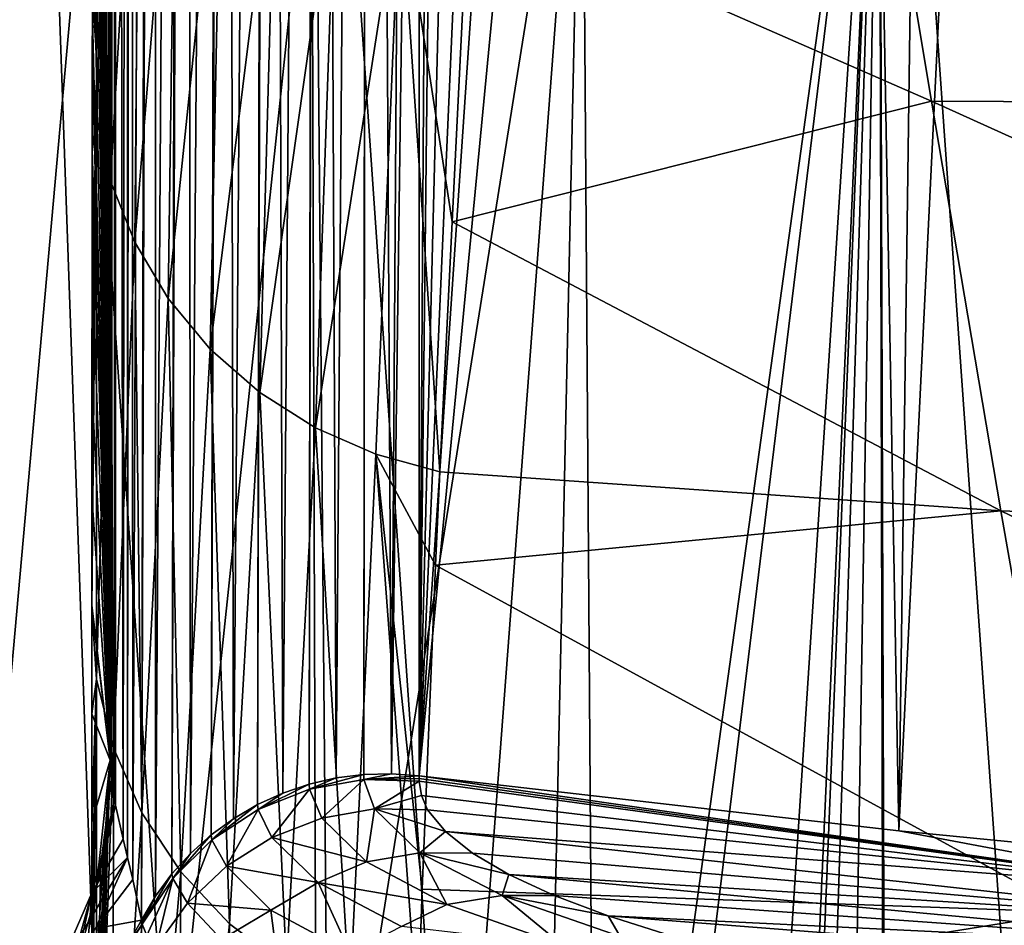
# Model space of a CAD drawing. Header units: millimetres. Extents: x -24 to 24, y 0 to 188.
# Tile 407 of 460: x -11.85 to -8.3, y 171.96 to 175.22. Entities that reach past the tile are written whole.
import ezdxf

# ---------------------------------------------------------------- set-up
doc = ezdxf.new("R2010")
doc.units = ezdxf.units.MM
doc.header["$LTSCALE"] = 58.620611
for name, color, linetype in [('100', 7, 'CONTINUOUS'), ('101', 7, 'CONTINUOUS'), ('103', 7, 'CONTINUOUS'), ('105', 7, 'CONTINUOUS'), ('112', 7, 'CONTINUOUS'), ('113', 7, 'CONTINUOUS'), ('114', 7, 'CONTINUOUS'), ('115', 7, 'CONTINUOUS'), ('117', 7, 'CONTINUOUS'), ('173', 7, 'CONTINUOUS'), ('402', 7, 'CONTINUOUS'), ('78', 7, 'CONTINUOUS'), ('81', 7, 'CONTINUOUS'), ('83', 7, 'CONTINUOUS'), ('89', 7, 'CONTINUOUS')]:
    doc.layers.add(name, color=color, linetype=linetype)

msp = doc.modelspace()

# ---------------------------------------------------------------- linework, layer by layer
at = {"layer": '100', "color": 7, "linetype": 'CONTINUOUS'}
for points in [[(-10.7721, 187.3186, 111.74), (-10.5934, 187.3465, 111.7363), (-10.7052, 172.4917, -0.9939), (-10.7721, 187.3186, 111.74)], [(-10.7052, 172.4917, -0.9939), (-10.5934, 187.3465, 111.7363), (-10.6058, 172.5044, -0.9956), (-10.7052, 172.4917, -0.9939)], [(-10.5934, 187.3465, 111.7363), (-10.5899, 187.3467, 111.7363), (-10.6058, 172.5044, -0.9956), (-10.5934, 187.3465, 111.7363)], [(-10.6058, 172.5044, -0.9956), (-10.5899, 187.3467, 111.7363), (-10.5056, 172.507, -0.9959), (-10.6058, 172.5044, -0.9956)], [(-10.5899, 187.3467, 111.7363), (-10.4056, 187.3407, 111.7371), (-10.5056, 172.507, -0.9959), (-10.5899, 187.3467, 111.7363)], [(-10.9459, 187.2575, 111.748), (-10.7804, 187.3165, 111.7403), (-10.8977, 172.437, -0.9867), (-10.9459, 187.2575, 111.748)], [(-10.8977, 172.437, -0.9867), (-10.7804, 187.3165, 111.7403), (-10.8028, 172.4692, -0.991), (-10.8977, 172.437, -0.9867)], [(-10.7804, 187.3165, 111.7403), (-10.7721, 187.3186, 111.74), (-10.8028, 172.4692, -0.991), (-10.7804, 187.3165, 111.7403)], [(-10.8028, 172.4692, -0.991), (-10.7721, 187.3186, 111.74), (-10.7052, 172.4917, -0.9939), (-10.8028, 172.4692, -0.991)], [(-10.4056, 187.3407, 111.7371), (-10.4056, 179.9201, 55.3714), (-10.5056, 172.507, -0.9959), (-10.4056, 187.3407, 111.7371)], [(-11.1053, 187.1655, 111.7601), (-10.9583, 187.2518, 111.7488), (-11.0751, 172.3449, -0.9745), (-11.1053, 187.1655, 111.7601)], [(-11.0751, 172.3449, -0.9745), (-10.9583, 187.2518, 111.7488), (-10.9887, 172.3954, -0.9812), (-11.0751, 172.3449, -0.9745)], [(-10.9583, 187.2518, 111.7488), (-10.9459, 187.2575, 111.748), (-10.9887, 172.3954, -0.9812), (-10.9583, 187.2518, 111.7488)], [(-10.9887, 172.3954, -0.9812), (-10.9459, 187.2575, 111.748), (-10.8977, 172.437, -0.9867), (-10.9887, 172.3954, -0.9812)], [(-11.2447, 187.0458, 111.7759), (-11.1204, 187.1546, 111.7616), (-11.2302, 172.2194, -0.9579), (-11.2447, 187.0458, 111.7759)], [(-11.2302, 172.2194, -0.9579), (-11.1204, 187.1546, 111.7616), (-11.1558, 172.2861, -0.9667), (-11.2302, 172.2194, -0.9579)], [(-11.1204, 187.1546, 111.7616), (-11.1053, 187.1655, 111.7601), (-11.1558, 172.2861, -0.9667), (-11.1204, 187.1546, 111.7616)], [(-11.1558, 172.2861, -0.9667), (-11.1053, 187.1655, 111.7601), (-11.0751, 172.3449, -0.9745), (-11.1558, 172.2861, -0.9667)], [(-11.3593, 186.9026, 111.7947), (-11.2609, 187.0287, 111.7781), (-11.3566, 172.0655, -0.9375), (-11.3593, 186.9026, 111.7947)], [(-11.3566, 172.0655, -0.9375), (-11.2609, 187.0287, 111.7781), (-11.2974, 172.1456, -0.9481), (-11.3566, 172.0655, -0.9375)], [(-11.2609, 187.0287, 111.7781), (-11.2447, 187.0458, 111.7759), (-11.2974, 172.1456, -0.9481), (-11.2609, 187.0287, 111.7781)], [(-11.2974, 172.1456, -0.9481), (-11.2447, 187.0458, 111.7759), (-11.2302, 172.2194, -0.9579), (-11.2974, 172.1456, -0.9481)], [(-11.3746, 186.8785, 111.7979), (-11.3593, 186.9026, 111.7947), (-11.4073, 171.9797, -0.9262), (-11.3746, 186.8785, 111.7979)], [(-11.4073, 171.9797, -0.9262), (-11.3593, 186.9026, 111.7947), (-11.3566, 172.0655, -0.9375), (-11.4073, 171.9797, -0.9262)], [(-11.4451, 186.7407, 111.8161), (-11.3746, 186.8785, 111.7979), (-11.4378, 172.1262, 0.6761), (-11.4451, 186.7407, 111.8161)], [(-11.4378, 172.1262, 0.6761), (-11.3746, 186.8785, 111.7979), (-11.4073, 171.9797, -0.9262), (-11.4378, 172.1262, 0.6761)], [(-11.4991, 186.5659, 111.8391), (-11.4574, 186.7096, 111.8202), (-11.4731, 172.2707, 2.4938), (-11.4991, 186.5659, 111.8391)], [(-11.4731, 172.2707, 2.4938), (-11.4574, 186.7096, 111.8202), (-11.4569, 172.205, 1.636), (-11.4731, 172.2707, 2.4938)], [(-11.4574, 186.7096, 111.8202), (-11.4451, 186.7407, 111.8161), (-11.4569, 172.205, 1.636), (-11.4574, 186.7096, 111.8202)], [(-11.4569, 172.205, 1.636), (-11.4451, 186.7407, 111.8161), (-11.4378, 172.1262, 0.6761), (-11.4569, 172.205, 1.636)], [(-11.5063, 186.5281, 111.844), (-11.4991, 186.5659, 111.8391), (-11.5041, 172.4134, 4.5348), (-11.5063, 186.5281, 111.844)], [(-11.5041, 172.4134, 4.5348), (-11.4991, 186.5659, 111.8391), (-11.5004, 172.3936, 4.2363), (-11.5041, 172.4134, 4.5348)], [(-11.5004, 172.3936, 4.2363), (-11.4991, 186.5659, 111.8391), (-11.4731, 172.2707, 2.4938), (-11.5004, 172.3936, 4.2363)], [(-11.5195, 172.556, 6.8274), (-11.5195, 186.3842, 111.863), (-11.5063, 186.5281, 111.844), (-11.5195, 172.556, 6.8274)], [(-11.5195, 172.556, 6.8274), (-11.5063, 186.5281, 111.844), (-11.5146, 172.4846, 5.6496), (-11.5195, 172.556, 6.8274)], [(-11.5146, 172.4846, 5.6496), (-11.5063, 186.5281, 111.844), (-11.5041, 172.4134, 4.5348), (-11.5146, 172.4846, 5.6496)], [(-10.4056, 172.4993, -0.9947), (-10.5056, 172.507, -0.9959), (-10.4056, 179.9201, 55.3714), (-10.4056, 172.4993, -0.9947)]]:
    msp.add_3dface(points, dxfattribs=at)
at = {"layer": '101', "color": 7, "linetype": 'CONTINUOUS'}
for points in [[(-10.6058, 172.5044, -0.9956), (-10.5056, 172.507, -0.9959), (-10.6049, 172.4855, -1.1394), (-10.6058, 172.5044, -0.9956)], [(-10.5056, 172.507, -0.9959), (-10.4056, 172.4993, -0.9947), (-10.6049, 172.4855, -1.1394), (-10.5056, 172.507, -0.9959)], [(-10.8977, 172.437, -0.9867), (-10.8028, 172.4692, -0.991), (-10.9864, 172.3776, -1.1253), (-10.8977, 172.437, -0.9867)], [(-10.9864, 172.3776, -1.1253), (-10.8028, 172.4692, -0.991), (-10.8012, 172.4507, -1.1348), (-10.9864, 172.3776, -1.1253)], [(-10.8028, 172.4692, -0.991), (-10.7052, 172.4917, -0.9939), (-10.8012, 172.4507, -1.1348), (-10.8028, 172.4692, -0.991)], [(-10.7052, 172.4917, -0.9939), (-10.6058, 172.5044, -0.9956), (-10.8012, 172.4507, -1.1348), (-10.7052, 172.4917, -0.9939)], [(-10.8012, 172.4507, -1.1348), (-10.6058, 172.5044, -0.9956), (-10.6049, 172.4855, -1.1394), (-10.8012, 172.4507, -1.1348)], [(-10.4056, 172.4993, -0.9947), (-10.4056, 172.4902, -1.0657), (-10.6049, 172.4855, -1.1394), (-10.4056, 172.4993, -0.9947)], [(-10.4056, 172.4902, -1.0657), (-10.4056, 172.4806, -1.1387), (-10.6049, 172.4855, -1.1394), (-10.4056, 172.4902, -1.0657)], [(-10.9887, 172.3954, -0.9812), (-10.8977, 172.437, -0.9867), (-10.9864, 172.3776, -1.1253), (-10.9887, 172.3954, -0.9812)], [(-11.0751, 172.3449, -0.9745), (-10.9887, 172.3954, -0.9812), (-11.1531, 172.2692, -1.1111), (-11.0751, 172.3449, -0.9745)], [(-11.1531, 172.2692, -1.1111), (-10.9887, 172.3954, -0.9812), (-10.9864, 172.3776, -1.1253), (-11.1531, 172.2692, -1.1111)], [(-11.1558, 172.2861, -0.9667), (-11.0751, 172.3449, -0.9745), (-11.1531, 172.2692, -1.1111), (-11.1558, 172.2861, -0.9667)], [(-11.2302, 172.2194, -0.9579), (-11.1558, 172.2861, -0.9667), (-11.2946, 172.1299, -1.0929), (-11.2302, 172.2194, -0.9579)], [(-11.2946, 172.1299, -1.0929), (-11.1558, 172.2861, -0.9667), (-11.1531, 172.2692, -1.1111), (-11.2946, 172.1299, -1.0929)], [(-11.2974, 172.1456, -0.9481), (-11.2302, 172.2194, -0.9579), (-11.2946, 172.1299, -1.0929), (-11.2974, 172.1456, -0.9481)], [(-11.3566, 172.0655, -0.9375), (-11.2974, 172.1456, -0.9481), (-11.405, 171.9653, -1.0714), (-11.3566, 172.0655, -0.9375)], [(-11.405, 171.9653, -1.0714), (-11.2974, 172.1456, -0.9481), (-11.2946, 172.1299, -1.0929), (-11.405, 171.9653, -1.0714)], [(-11.4073, 171.9797, -0.9262), (-11.3566, 172.0655, -0.9375), (-11.4062, 171.9733, -0.9923), (-11.4073, 171.9797, -0.9262)], [(-11.4062, 171.9733, -0.9923), (-11.3566, 172.0655, -0.9375), (-11.405, 171.9653, -1.0714), (-11.4062, 171.9733, -0.9923)]]:
    msp.add_3dface(points, dxfattribs=at)
at = {"layer": '103', "color": 7, "linetype": 'CONTINUOUS'}
for points in [[(-10.8012, 172.4507, -1.1348), (-10.6049, 172.4855, -1.1394), (-10.757, 172.3469, -1.957), (-10.8012, 172.4507, -1.1348)], [(-10.757, 172.3469, -1.957), (-10.6049, 172.4855, -1.1394), (-10.5667, 172.3808, -1.9466), (-10.757, 172.3469, -1.957)], [(-10.6049, 172.4855, -1.1394), (-10.4056, 172.4806, -1.1387), (-10.5667, 172.3808, -1.9466), (-10.6049, 172.4855, -1.1394)], [(-10.4056, 172.4806, -1.1387), (-10.3979, 172.4288, -1.5351), (-10.5667, 172.3808, -1.9466), (-10.4056, 172.4806, -1.1387)], [(-10.9864, 172.3776, -1.1253), (-10.8012, 172.4507, -1.1348), (-10.9373, 172.277, -1.962), (-10.9864, 172.3776, -1.1253)], [(-10.9373, 172.277, -1.962), (-10.8012, 172.4507, -1.1348), (-10.757, 172.3469, -1.957), (-10.9373, 172.277, -1.962)], [(-10.3979, 172.4288, -1.5351), (-10.3756, 172.3773, -1.9316), (-10.5667, 172.3808, -1.9466), (-10.3979, 172.4288, -1.5351)], [(-11.1531, 172.2692, -1.1111), (-10.9864, 172.3776, -1.1253), (-11.101, 172.1737, -1.9613), (-11.1531, 172.2692, -1.1111)], [(-11.101, 172.1737, -1.9613), (-10.9864, 172.3776, -1.1253), (-10.9373, 172.277, -1.962), (-11.101, 172.1737, -1.9613)], [(-11.2946, 172.1299, -1.0929), (-11.1531, 172.2692, -1.1111), (-11.2415, 172.0408, -1.955), (-11.2946, 172.1299, -1.0929)], [(-11.2415, 172.0408, -1.955), (-11.1531, 172.2692, -1.1111), (-11.101, 172.1737, -1.9613), (-11.2415, 172.0408, -1.955)], [(-11.405, 171.9653, -1.0714), (-11.2946, 172.1299, -1.0929), (-11.3883, 171.9244, -1.5043), (-11.405, 171.9653, -1.0714)], [(-11.3883, 171.9244, -1.5043), (-11.2946, 172.1299, -1.0929), (-11.3537, 171.8837, -1.9433), (-11.3883, 171.9244, -1.5043)], [(-11.3537, 171.8837, -1.9433), (-11.2946, 172.1299, -1.0929), (-11.2415, 172.0408, -1.955), (-11.3537, 171.8837, -1.9433)]]:
    msp.add_3dface(points, dxfattribs=at)
at = {"layer": '105', "color": 7, "linetype": 'CONTINUOUS'}
for points in [[(-10.757, 172.3469, -1.957), (-10.5667, 172.3808, -1.9466), (-10.5958, 172.1888, -3.1833), (-10.757, 172.3469, -1.957)], [(-10.5667, 172.3808, -1.9466), (-10.4032, 172.2218, -3.1794), (-10.5958, 172.1888, -3.1833), (-10.5667, 172.3808, -1.9466)], [(-10.3756, 172.3773, -1.9316), (-10.3106, 172.2984, -2.5404), (-10.5667, 172.3808, -1.9466), (-10.3756, 172.3773, -1.9316)], [(-10.5667, 172.3808, -1.9466), (-10.3106, 172.2984, -2.5404), (-10.4032, 172.2218, -3.1794), (-10.5667, 172.3808, -1.9466)], [(-10.9373, 172.277, -1.962), (-10.757, 172.3469, -1.957), (-10.5958, 172.1888, -3.1833), (-10.9373, 172.277, -1.962)], [(-10.3106, 172.2984, -2.5404), (-10.2134, 172.2205, -3.1471), (-10.4032, 172.2218, -3.1794), (-10.3106, 172.2984, -2.5404)], [(-11.101, 172.1737, -1.9613), (-10.9373, 172.277, -1.962), (-10.7706, 172.1143, -3.2238), (-11.101, 172.1737, -1.9613)], [(-10.9373, 172.277, -1.962), (-10.5958, 172.1888, -3.1833), (-10.7706, 172.1143, -3.2238), (-10.9373, 172.277, -1.962)], [(-10.5958, 172.1888, -3.1833), (-10.4032, 172.2218, -3.1794), (-10.3055, 172.0356, -4.3873), (-10.5958, 172.1888, -3.1833)], [(-10.2134, 172.2205, -3.1471), (-10.0829, 172.1438, -3.7488), (-10.4032, 172.2218, -3.1794), (-10.2134, 172.2205, -3.1471)], [(-10.0829, 172.1438, -3.7488), (-10.1071, 172.068, -4.3888), (-10.4032, 172.2218, -3.1794), (-10.0829, 172.1438, -3.7488)], [(-10.4032, 172.2218, -3.1794), (-10.1071, 172.068, -4.3888), (-10.3055, 172.0356, -4.3873), (-10.4032, 172.2218, -3.1794)], [(-10.5958, 172.1888, -3.1833), (-10.3055, 172.0356, -4.3873), (-10.7706, 172.1143, -3.2238), (-10.5958, 172.1888, -3.1833)], [(-11.2415, 172.0408, -1.955), (-11.101, 172.1737, -1.9613), (-10.9409, 172.0149, -3.1923), (-11.2415, 172.0408, -1.955)], [(-10.9409, 172.0149, -3.1923), (-11.101, 172.1737, -1.9613), (-10.7706, 172.1143, -3.2238), (-10.9409, 172.0149, -3.1923)], [(-10.6543, 171.861, -4.4017), (-10.9409, 172.0149, -3.1923), (-10.7706, 172.1143, -3.2238), (-10.6543, 171.861, -4.4017)], [(-10.3055, 172.0356, -4.3873), (-10.4692, 171.9568, -4.4621), (-10.7706, 172.1143, -3.2238), (-10.3055, 172.0356, -4.3873)], [(-10.4692, 171.9568, -4.4621), (-10.6543, 171.861, -4.4017), (-10.7706, 172.1143, -3.2238), (-10.4692, 171.9568, -4.4621)], [(-10.0829, 172.1438, -3.7488), (-9.9196, 172.0684, -4.3435), (-10.1071, 172.068, -4.3888), (-10.0829, 172.1438, -3.7488)], [(-10.3055, 172.0356, -4.3873), (-10.1071, 172.068, -4.3888), (-9.8886, 171.8886, -5.5557), (-10.3055, 172.0356, -4.3873)], [(-9.9196, 172.0684, -4.3435), (-9.724, 171.9946, -4.9289), (-10.1071, 172.068, -4.3888), (-9.9196, 172.0684, -4.3435)], [(-9.724, 171.9946, -4.9289), (-9.6811, 171.9205, -5.5613), (-10.1071, 172.068, -4.3888), (-9.724, 171.9946, -4.9289)], [(-10.1071, 172.068, -4.3888), (-9.6811, 171.9205, -5.5613), (-9.8886, 171.8886, -5.5557), (-10.1071, 172.068, -4.3888)], [(-11.3537, 171.8837, -1.9433), (-11.2415, 172.0408, -1.955), (-11.1188, 171.9092, -2.9739), (-11.3537, 171.8837, -1.9433)], [(-11.1188, 171.9092, -2.9739), (-11.2415, 172.0408, -1.955), (-10.9409, 172.0149, -3.1923), (-11.1188, 171.9092, -2.9739)], [(-10.9104, 171.7808, -3.9798), (-11.1188, 171.9092, -2.9739), (-10.9409, 172.0149, -3.1923), (-10.9104, 171.7808, -3.9798)], [(-10.6543, 171.861, -4.4017), (-10.9104, 171.7808, -3.9798), (-10.9409, 172.0149, -3.1923), (-10.6543, 171.861, -4.4017)], [(-10.3055, 172.0356, -4.3873), (-9.8886, 171.8886, -5.5557), (-10.4692, 171.9568, -4.4621), (-10.3055, 172.0356, -4.3873)], [(-9.724, 171.9946, -4.9289), (-9.4967, 171.9225, -5.5028), (-9.6811, 171.9205, -5.5613), (-9.724, 171.9946, -4.9289)]]:
    msp.add_3dface(points, dxfattribs=at)
at = {"layer": '112', "color": 7, "linetype": 'CONTINUOUS'}
for points in [[(-11.5322, 172.1578, 9.3197), (-11.5195, 172.556, 6.8274), (-11.5298, 172.3679, 6.8032), (-11.5322, 172.1578, 9.3197)], [(-11.5331, 172.126, 9.4799), (-11.5298, 172.3679, 6.8032), (-11.5637, 171.761, 9.4024), (-11.5331, 172.126, 9.4799)], [(-11.5298, 172.3679, 6.8032), (-11.5539, 172.1812, 6.7775), (-11.5637, 171.761, 9.4024), (-11.5298, 172.3679, 6.8032)], [(-11.5331, 172.126, 9.4799), (-11.5322, 172.1578, 9.3197), (-11.5298, 172.3679, 6.8032), (-11.5331, 172.126, 9.4799)], [(-11.5539, 172.1812, 6.7775), (-11.5918, 171.9969, 6.7507), (-11.5637, 171.761, 9.4024), (-11.5539, 172.1812, 6.7775)], [(-11.5476, 171.5956, 11.741), (-11.5331, 172.126, 9.4799), (-11.5637, 171.761, 9.4024), (-11.5476, 171.5956, 11.741)], [(-11.5918, 171.9969, 6.7507), (-11.6432, 171.8162, 6.7227), (-11.6424, 171.4039, 9.3221), (-11.5918, 171.9969, 6.7507)], [(-11.5637, 171.761, 9.4024), (-11.5918, 171.9969, 6.7507), (-11.6424, 171.4039, 9.3221), (-11.5637, 171.761, 9.4024)]]:
    msp.add_3dface(points, dxfattribs=at)
at = {"layer": '113', "color": 7, "linetype": 'CONTINUOUS'}
for points in [[(-11.5195, 172.556, 6.8274), (-11.5146, 172.4846, 5.6496), (-11.5298, 172.3679, 6.8032), (-11.5195, 172.556, 6.8274)], [(-11.5146, 172.4846, 5.6496), (-11.5041, 172.4134, 4.5348), (-11.5539, 172.1812, 6.7775), (-11.5146, 172.4846, 5.6496)], [(-11.5146, 172.4846, 5.6496), (-11.5539, 172.1812, 6.7775), (-11.5298, 172.3679, 6.8032), (-11.5146, 172.4846, 5.6496)], [(-11.5041, 172.4134, 4.5348), (-11.5004, 172.3936, 4.2363), (-11.5539, 172.1812, 6.7775), (-11.5041, 172.4134, 4.5348)], [(-11.5004, 172.3936, 4.2363), (-11.5918, 171.9969, 6.7507), (-11.5539, 172.1812, 6.7775), (-11.5004, 172.3936, 4.2363)], [(-11.5918, 171.9969, 6.7507), (-11.5004, 172.3936, 4.2363), (-11.5865, 172.078, 4.2201), (-11.5918, 171.9969, 6.7507)], [(-11.5004, 172.3936, 4.2363), (-11.4731, 172.2707, 2.4938), (-11.5865, 172.078, 4.2201), (-11.5004, 172.3936, 4.2363)], [(-11.4731, 172.2707, 2.4938), (-11.4569, 172.205, 1.636), (-11.5865, 172.078, 4.2201), (-11.4731, 172.2707, 2.4938)], [(-11.4569, 172.205, 1.636), (-11.5733, 171.9493, 1.648), (-11.7175, 171.7764, 4.1829), (-11.4569, 172.205, 1.636)], [(-11.5865, 172.078, 4.2201), (-11.4569, 172.205, 1.636), (-11.7175, 171.7764, 4.1829), (-11.5865, 172.078, 4.2201)], [(-11.4569, 172.205, 1.636), (-11.4378, 172.1262, 0.6761), (-11.5733, 171.9493, 1.648), (-11.4569, 172.205, 1.636)], [(-11.4378, 172.1262, 0.6761), (-11.4073, 171.9797, -0.9262), (-11.5733, 171.9493, 1.648), (-11.4378, 172.1262, 0.6761)], [(-11.708, 171.6399, 6.6938), (-11.5865, 172.078, 4.2201), (-11.7175, 171.7764, 4.1829), (-11.708, 171.6399, 6.6938)], [(-11.708, 171.6399, 6.6938), (-11.6432, 171.8162, 6.7227), (-11.5865, 172.078, 4.2201), (-11.708, 171.6399, 6.6938)], [(-11.6432, 171.8162, 6.7227), (-11.5918, 171.9969, 6.7507), (-11.5865, 172.078, 4.2201), (-11.6432, 171.8162, 6.7227)], [(-11.4073, 171.9797, -0.9262), (-11.47, 171.8692, -0.9254), (-11.5733, 171.9493, 1.648), (-11.4073, 171.9797, -0.9262)]]:
    msp.add_3dface(points, dxfattribs=at)
at = {"layer": '114', "color": 7, "linetype": 'CONTINUOUS'}
for points in [[(-11.4073, 171.9797, -0.9262), (-11.405, 171.9653, -1.0714), (-11.47, 171.8692, -0.9254), (-11.4073, 171.9797, -0.9262)], [(-11.4073, 171.9797, -0.9262), (-11.4062, 171.9733, -0.9923), (-11.405, 171.9653, -1.0714), (-11.4073, 171.9797, -0.9262)], [(-11.47, 171.8692, -0.9254), (-11.405, 171.9653, -1.0714), (-11.5371, 171.7532, -1.0689), (-11.47, 171.8692, -0.9254)]]:
    msp.add_3dface(points, dxfattribs=at)
at = {"layer": '115', "color": 7, "linetype": 'CONTINUOUS'}
for points in [[(-11.5371, 171.7532, -1.0689), (-11.405, 171.9653, -1.0714), (-11.428, 171.7633, -1.9484), (-11.5371, 171.7532, -1.0689)], [(-11.405, 171.9653, -1.0714), (-11.3883, 171.9244, -1.5043), (-11.428, 171.7633, -1.9484), (-11.405, 171.9653, -1.0714)]]:
    msp.add_3dface(points, dxfattribs=at)
at = {"layer": '117', "color": 7, "linetype": 'CONTINUOUS'}
for points in [[(-11.5841, 175.2295, 55.229), (-11.5843, 175.1046, 54.3562), (-11.5647, 176.9582, 68.8061), (-11.5841, 175.2295, 55.229)], [(-11.5843, 175.1046, 54.3562), (-11.5698, 174.873, 54.4172), (-11.5647, 176.9582, 68.8061), (-11.5843, 175.1046, 54.3562)], [(-11.5647, 176.9582, 68.8061), (-11.5698, 174.873, 54.4172), (-11.5083, 176.7166, 68.8418), (-11.5647, 176.9582, 68.8061)], [(-11.5698, 174.873, 54.4172), (-11.5183, 174.6425, 54.45), (-11.5083, 176.7166, 68.8418), (-11.5698, 174.873, 54.4172)], [(-11.5083, 176.7166, 68.8418), (-11.5183, 174.6425, 54.45), (-11.4131, 176.4872, 68.8757), (-11.5083, 176.7166, 68.8418)], [(-11.5183, 174.6425, 54.45), (-11.4312, 174.4228, 54.4813), (-11.4131, 176.4872, 68.8757), (-11.5183, 174.6425, 54.45)], [(-11.4131, 176.4872, 68.8757), (-11.4312, 174.4228, 54.4813), (-11.2815, 176.276, 68.9068), (-11.4131, 176.4872, 68.8757)], [(-11.4312, 174.4228, 54.4813), (-11.3104, 174.2192, 54.5102), (-11.2815, 176.276, 68.9068), (-11.4312, 174.4228, 54.4813)], [(-11.2815, 176.276, 68.9068), (-11.3104, 174.2192, 54.5102), (-11.1171, 176.0888, 68.9343), (-11.2815, 176.276, 68.9068)], [(-11.3104, 174.2192, 54.5102), (-11.159, 174.0368, 54.536), (-11.1171, 176.0888, 68.9343), (-11.3104, 174.2192, 54.5102)], [(-11.1171, 176.0888, 68.9343), (-11.159, 174.0368, 54.536), (-10.9242, 175.9304, 68.9574), (-11.1171, 176.0888, 68.9343)], [(-11.159, 174.0368, 54.536), (-10.9808, 173.88, 54.5582), (-10.9242, 175.9304, 68.9574), (-11.159, 174.0368, 54.536)], [(-10.9242, 175.9304, 68.9574), (-10.9808, 173.88, 54.5582), (-10.7078, 175.8051, 68.9757), (-10.9242, 175.9304, 68.9574)], [(-10.9808, 173.88, 54.5582), (-10.7799, 173.7527, 54.5761), (-10.7078, 175.8051, 68.9757), (-10.9808, 173.88, 54.5582)], [(-10.7078, 175.8051, 68.9757), (-10.7799, 173.7527, 54.5761), (-10.4738, 175.7161, 68.9885), (-10.7078, 175.8051, 68.9757)], [(-10.7799, 173.7527, 54.5761), (-10.5615, 173.658, 54.5893), (-10.4738, 175.7161, 68.9885), (-10.7799, 173.7527, 54.5761)], [(-10.5615, 173.658, 54.5893), (-10.3313, 173.5947, 54.5724), (-10.4738, 175.7161, 68.9885), (-10.5615, 173.658, 54.5893)], [(-10.3313, 173.5947, 54.5724), (-10.2868, 174.4959, 60.919), (-10.4738, 175.7161, 68.9885), (-10.3313, 173.5947, 54.5724)], [(-10.2868, 174.4959, 60.919), (-10.2291, 175.6615, 68.9658), (-10.4738, 175.7161, 68.9885), (-10.2868, 174.4959, 60.919)], [(-11.5843, 175.1046, 54.3562), (-11.5847, 174.757, 51.9114), (-11.5698, 174.873, 54.4172), (-11.5843, 175.1046, 54.3562)], [(-11.586, 173.508, 42.9571), (-11.5862, 173.1144, 40.0781), (-11.5698, 174.873, 54.4172), (-11.586, 173.508, 42.9571)], [(-11.5862, 173.1144, 40.0781), (-11.5862, 173.1018, 39.9855), (-11.5698, 174.873, 54.4172), (-11.5862, 173.1144, 40.0781)], [(-11.5862, 173.1018, 39.9855), (-11.5688, 172.8475, 40.0199), (-11.5698, 174.873, 54.4172), (-11.5862, 173.1018, 39.9855)], [(-11.5856, 173.9063, 45.8426), (-11.586, 173.508, 42.9571), (-11.5698, 174.873, 54.4172), (-11.5856, 173.9063, 45.8426)], [(-11.5852, 174.3189, 48.8018), (-11.5856, 173.9063, 45.8426), (-11.5698, 174.873, 54.4172), (-11.5852, 174.3189, 48.8018)], [(-11.5847, 174.757, 51.9114), (-11.5852, 174.3189, 48.8018), (-11.5698, 174.873, 54.4172), (-11.5847, 174.757, 51.9114)], [(-11.5698, 174.873, 54.4172), (-11.5688, 172.8475, 40.0199), (-11.5183, 174.6425, 54.45), (-11.5698, 174.873, 54.4172)], [(-11.5688, 172.8475, 40.0199), (-11.508, 172.5999, 40.0535), (-11.5183, 174.6425, 54.45), (-11.5688, 172.8475, 40.0199)], [(-11.5183, 174.6425, 54.45), (-11.508, 172.5999, 40.0535), (-11.4312, 174.4228, 54.4813), (-11.5183, 174.6425, 54.45)], [(-11.508, 172.5999, 40.0535), (-11.4057, 172.366, 40.0852), (-11.4312, 174.4228, 54.4813), (-11.508, 172.5999, 40.0535)], [(-11.4312, 174.4228, 54.4813), (-11.4057, 172.366, 40.0852), (-11.3104, 174.2192, 54.5102), (-11.4312, 174.4228, 54.4813)], [(-11.4057, 172.366, 40.0852), (-11.2648, 172.1528, 40.1141), (-11.3104, 174.2192, 54.5102), (-11.4057, 172.366, 40.0852)], [(-11.3104, 174.2192, 54.5102), (-11.2648, 172.1528, 40.1141), (-11.159, 174.0368, 54.536), (-11.3104, 174.2192, 54.5102)], [(-11.2648, 172.1528, 40.1141), (-11.0893, 171.9665, 40.1393), (-11.159, 174.0368, 54.536), (-11.2648, 172.1528, 40.1141)], [(-11.159, 174.0368, 54.536), (-11.0893, 171.9665, 40.1393), (-10.9808, 173.88, 54.5582), (-11.159, 174.0368, 54.536)], [(-11.0893, 171.9665, 40.1393), (-10.8844, 171.8123, 40.1601), (-10.9808, 173.88, 54.5582), (-11.0893, 171.9665, 40.1393)], [(-10.9808, 173.88, 54.5582), (-10.8844, 171.8123, 40.1601), (-10.7799, 173.7527, 54.5761), (-10.9808, 173.88, 54.5582)], [(-10.8844, 171.8123, 40.1601), (-10.6561, 171.6949, 40.1759), (-10.7799, 173.7527, 54.5761), (-10.8844, 171.8123, 40.1601)], [(-10.7799, 173.7527, 54.5761), (-10.6561, 171.6949, 40.1759), (-10.5615, 173.658, 54.5893), (-10.7799, 173.7527, 54.5761)], [(-10.6561, 171.6949, 40.1759), (-10.411, 171.6284, 40.2659), (-10.5615, 173.658, 54.5893), (-10.6561, 171.6949, 40.1759)], [(-10.411, 171.6284, 40.2659), (-10.3953, 172.0913, 43.6915), (-10.5615, 173.658, 54.5893), (-10.411, 171.6284, 40.2659)], [(-10.3953, 172.0913, 43.6915), (-10.3469, 173.2581, 52.1699), (-10.5615, 173.658, 54.5893), (-10.3953, 172.0913, 43.6915)], [(-10.3469, 173.2581, 52.1699), (-10.3313, 173.5947, 54.5724), (-10.5615, 173.658, 54.5893), (-10.3469, 173.2581, 52.1699)], [(-11.5862, 173.1018, 39.9855), (-11.5864, 172.7229, 37.1875), (-11.5688, 172.8475, 40.0199), (-11.5862, 173.1018, 39.9855)], [(-11.5866, 171.9451, 31.3756), (-11.5867, 171.5606, 28.476), (-11.5688, 172.8475, 40.0199), (-11.5866, 171.9451, 31.3756)], [(-11.5867, 171.5606, 28.476), (-11.5867, 171.1796, 25.5888), (-11.5688, 172.8475, 40.0199), (-11.5867, 171.5606, 28.476)], [(-11.5688, 172.8475, 40.0199), (-11.5867, 171.1796, 25.5888), (-11.5698, 170.9295, 25.6218), (-11.5688, 172.8475, 40.0199)], [(-11.5865, 172.3328, 34.2823), (-11.5866, 171.9451, 31.3756), (-11.5688, 172.8475, 40.0199), (-11.5865, 172.3328, 34.2823)], [(-11.5864, 172.7229, 37.1875), (-11.5865, 172.3328, 34.2823), (-11.5688, 172.8475, 40.0199), (-11.5864, 172.7229, 37.1875)], [(-11.508, 172.5999, 40.0535), (-11.5688, 172.8475, 40.0199), (-11.5698, 170.9295, 25.6218), (-11.508, 172.5999, 40.0535)], [(-11.5108, 170.6856, 25.6539), (-11.508, 172.5999, 40.0535), (-11.5698, 170.9295, 25.6218), (-11.5108, 170.6856, 25.6539)], [(-11.4057, 172.366, 40.0852), (-11.508, 172.5999, 40.0535), (-11.5108, 170.6856, 25.6539), (-11.4057, 172.366, 40.0852)], [(-11.4113, 170.455, 25.6842), (-11.4057, 172.366, 40.0852), (-11.5108, 170.6856, 25.6539), (-11.4113, 170.455, 25.6842)], [(-11.2648, 172.1528, 40.1141), (-11.4057, 172.366, 40.0852), (-11.4113, 170.455, 25.6842), (-11.2648, 172.1528, 40.1141)], [(-11.2742, 170.2442, 25.712), (-11.2648, 172.1528, 40.1141), (-11.4113, 170.455, 25.6842), (-11.2742, 170.2442, 25.712)], [(-11.0893, 171.9665, 40.1393), (-11.2648, 172.1528, 40.1141), (-11.2742, 170.2442, 25.712), (-11.0893, 171.9665, 40.1393)], [(-11.1032, 170.0593, 25.7363), (-11.0893, 171.9665, 40.1393), (-11.2742, 170.2442, 25.712), (-11.1032, 170.0593, 25.7363)], [(-10.8844, 171.8123, 40.1601), (-11.0893, 171.9665, 40.1393), (-11.1032, 170.0593, 25.7363), (-10.8844, 171.8123, 40.1601)]]:
    msp.add_3dface(points, dxfattribs=at)
at = {"layer": '173', "color": 7, "linetype": 'CONTINUOUS'}
for points in [[(-8.751, 178.1862, 244.4869), (-6.5691, 147.3664, 254.657), (-6.6285, 178.4128, 245.1593), (-8.751, 178.1862, 244.4869)], [(-10.7993, 177.8986, 243.6319), (-8.6714, 147.1545, 253.985), (-8.751, 178.1862, 244.4869), (-10.7993, 177.8986, 243.6319)], [(-8.6714, 147.1545, 253.985), (-6.5691, 147.3664, 254.657), (-8.751, 178.1862, 244.4869), (-8.6714, 147.1545, 253.985)], [(-11.7903, 177.7329, 243.1381), (-10.6996, 146.8852, 253.1309), (-10.7993, 177.8986, 243.6319), (-11.7903, 177.7329, 243.1381)], [(-10.6996, 146.8852, 253.1309), (-8.6714, 147.1545, 253.985), (-10.7993, 177.8986, 243.6319), (-10.6996, 146.8852, 253.1309)], [(-12.7562, 177.553, 242.6013), (-10.6996, 146.8852, 253.1309), (-11.7903, 177.7329, 243.1381), (-12.7562, 177.553, 242.6013)], [(-12.6366, 146.5608, 252.1019), (-10.6996, 146.8852, 253.1309), (-12.7562, 177.553, 242.6013), (-12.6366, 146.5608, 252.1019)]]:
    msp.add_3dface(points, dxfattribs=at)
at = {"layer": '402', "color": 7, "linetype": 'CONTINUOUS'}
for points in [[(-7.5753, 177.0696, 233.0537), (-8.6711, 153.9762, 159.8411), (-8.7462, 176.7988, 232.2273), (-7.5753, 177.0696, 233.0537)], [(-8.1071, 153.687, 158.9079), (-8.6711, 153.9762, 159.8411), (-7.5753, 177.0696, 233.0537), (-8.1071, 153.687, 158.9079)], [(-9.8178, 176.4917, 231.2873), (-8.7462, 176.7988, 232.2273), (-9.7676, 169.4225, 208.865), (-9.8178, 176.4917, 231.2873)], [(-9.7676, 169.4225, 208.865), (-8.7462, 176.7988, 232.2273), (-9.7027, 168.9601, 207.3964), (-9.7676, 169.4225, 208.865)], [(-9.7027, 168.9601, 207.3964), (-8.7462, 176.7988, 232.2273), (-9.7026, 162.1178, 185.6954), (-9.7027, 168.9601, 207.3964)], [(-8.7462, 176.7988, 232.2273), (-9.7025, 155.2755, 163.9945), (-9.7026, 162.1178, 185.6954), (-8.7462, 176.7988, 232.2273)], [(-9.6371, 154.9379, 162.9215), (-9.7025, 155.2755, 163.9945), (-8.7462, 176.7988, 232.2273), (-9.6371, 154.9379, 162.9215)], [(-9.4413, 154.6057, 161.8616), (-9.6371, 154.9379, 162.9215), (-8.7462, 176.7988, 232.2273), (-9.4413, 154.6057, 161.8616)], [(-9.1179, 154.2837, 160.8301), (-9.4413, 154.6057, 161.8616), (-8.7462, 176.7988, 232.2273), (-9.1179, 154.2837, 160.8301)], [(-8.6711, 153.9762, 159.8411), (-9.1179, 154.2837, 160.8301), (-8.7462, 176.7988, 232.2273), (-8.6711, 153.9762, 159.8411)], [(-10.7783, 176.152, 230.2439), (-9.8178, 176.4917, 231.2873), (-10.732, 170.769, 213.1694), (-10.7783, 176.152, 230.2439)], [(-10.732, 170.769, 213.1694), (-9.8178, 176.4917, 231.2873), (-10.2841, 170.3302, 211.7617), (-10.732, 170.769, 213.1694)], [(-10.2841, 170.3302, 211.7617), (-9.8178, 176.4917, 231.2873), (-9.9619, 169.8803, 210.3235), (-10.2841, 170.3302, 211.7617)], [(-9.9619, 169.8803, 210.3235), (-9.8178, 176.4917, 231.2873), (-9.7676, 169.4225, 208.865), (-9.9619, 169.8803, 210.3235)], [(-11.6167, 175.7841, 229.1089), (-10.7783, 176.152, 230.2439), (-11.3024, 171.1934, 214.5368), (-11.6167, 175.7841, 229.1089)], [(-11.3024, 171.1934, 214.5368), (-10.7783, 176.152, 230.2439), (-10.732, 170.769, 213.1694), (-11.3024, 171.1934, 214.5368)], [(-12.3235, 175.3923, 227.8953), (-11.6167, 175.7841, 229.1089), (-11.991, 171.5999, 215.8534), (-12.3235, 175.3923, 227.8953)], [(-11.991, 171.5999, 215.8534), (-11.6167, 175.7841, 229.1089), (-11.3024, 171.1934, 214.5368), (-11.991, 171.5999, 215.8534)]]:
    msp.add_3dface(points, dxfattribs=at)
at = {"layer": '78', "color": 7, "linetype": 'CONTINUOUS'}
for points in [[(-5.3258, 176.5112, 77.0987), (-8.8071, 176.4184, 75.0056), (-5.1764, 174.9142, 67.2707), (-5.3258, 176.5112, 77.0987)], [(-8.8071, 176.4184, 75.0056), (-10.2291, 175.6615, 68.9658), (-8.559, 174.9308, 65.4279), (-8.8071, 176.4184, 75.0056)], [(-8.8071, 176.4184, 75.0056), (-8.559, 174.9308, 65.4279), (-5.1764, 174.9142, 67.2707), (-8.8071, 176.4184, 75.0056)], [(-10.2291, 175.6615, 68.9658), (-10.2868, 174.4959, 60.919), (-8.559, 174.9308, 65.4279), (-10.2291, 175.6615, 68.9658)], [(-8.559, 174.9308, 65.4279), (-10.2868, 174.4959, 60.919), (-8.3082, 173.4543, 55.8486), (-8.559, 174.9308, 65.4279)], [(-8.559, 174.9308, 65.4279), (-8.3082, 173.4543, 55.8486), (-5.0244, 173.3327, 57.4405), (-8.559, 174.9308, 65.4279)], [(-5.1764, 174.9142, 67.2707), (-8.559, 174.9308, 65.4279), (-5.0244, 173.3327, 57.4405), (-5.1764, 174.9142, 67.2707)], [(-10.2868, 174.4959, 60.919), (-10.3313, 173.5947, 54.5724), (-8.3082, 173.4543, 55.8486), (-10.2868, 174.4959, 60.919)], [(-10.3313, 173.5947, 54.5724), (-10.3469, 173.2581, 52.1699), (-8.3082, 173.4543, 55.8486), (-10.3313, 173.5947, 54.5724)], [(-8.3082, 173.4543, 55.8486), (-10.3469, 173.2581, 52.1699), (-8.0534, 172.0078, 46.2652), (-8.3082, 173.4543, 55.8486)], [(-8.3082, 173.4543, 55.8486), (-8.0534, 172.0078, 46.2652), (-4.8686, 171.7964, 47.6039), (-8.3082, 173.4543, 55.8486)], [(-5.0244, 173.3327, 57.4405), (-8.3082, 173.4543, 55.8486), (-4.8686, 171.7964, 47.6039), (-5.0244, 173.3327, 57.4405)], [(-10.3469, 173.2581, 52.1699), (-10.3953, 172.0913, 43.6915), (-8.0534, 172.0078, 46.2652), (-10.3469, 173.2581, 52.1699)], [(-10.3953, 172.0913, 43.6915), (-10.411, 171.6284, 40.2659), (-8.0534, 172.0078, 46.2652), (-10.3953, 172.0913, 43.6915)], [(-8.0534, 172.0078, 46.2652), (-10.411, 171.6284, 40.2659), (-7.7934, 170.6075, 36.6754), (-8.0534, 172.0078, 46.2652)]]:
    msp.add_3dface(points, dxfattribs=at)
at = {"layer": '81', "color": 7, "linetype": 'CONTINUOUS'}
for points in [[(-9.3812, 187.6157, 114.7675), (-8.9538, 187.6322, 115.2572), (-10.4056, 172.4993, -0.9947), (-9.3812, 187.6157, 114.7675)], [(-10.4056, 172.4993, -0.9947), (-8.9538, 187.6322, 115.2572), (-8.6759, 172.3009, -0.9686), (-10.4056, 172.4993, -0.9947)], [(-8.9538, 187.6322, 115.2572), (-8.4661, 187.6369, 115.6872), (-8.6759, 172.3009, -0.9686), (-8.9538, 187.6322, 115.2572)], [(-8.4661, 187.6369, 115.6872), (-7.9261, 187.6307, 116.0503), (-8.6759, 172.3009, -0.9686), (-8.4661, 187.6369, 115.6872)], [(-8.6759, 172.3009, -0.9686), (-7.9261, 187.6307, 116.0503), (-7.5617, 172.1923, -0.9543), (-8.6759, 172.3009, -0.9686)], [(-9.7407, 187.5866, 114.2271), (-9.3812, 187.6157, 114.7675), (-10.4056, 172.4993, -0.9947), (-9.7407, 187.5866, 114.2271)], [(-10.0269, 187.5446, 113.6451), (-9.7407, 187.5866, 114.2271), (-10.4056, 172.4993, -0.9947), (-10.0269, 187.5446, 113.6451)], [(-10.2355, 187.4894, 113.0297), (-10.0269, 187.5446, 113.6451), (-10.4056, 172.4993, -0.9947), (-10.2355, 187.4894, 113.0297)], [(-10.3095, 187.4569, 112.712), (-10.2355, 187.4894, 113.0297), (-10.4056, 172.4993, -0.9947), (-10.3095, 187.4569, 112.712)], [(-10.4056, 172.4993, -0.9947), (-10.4056, 179.9201, 55.3714), (-10.3095, 187.4569, 112.712), (-10.4056, 172.4993, -0.9947)]]:
    msp.add_3dface(points, dxfattribs=at)
at = {"layer": '83', "color": 7, "linetype": 'CONTINUOUS'}
for points in [[(-10.4056, 172.4993, -0.9947), (-8.6759, 172.3009, -0.9686), (-7.5188, 172.0837, -1.7808), (-10.4056, 172.4993, -0.9947)], [(-10.4056, 172.4993, -0.9947), (-7.5188, 172.0837, -1.7808), (-10.4056, 172.4902, -1.0657), (-10.4056, 172.4993, -0.9947)], [(-10.4056, 172.4902, -1.0657), (-7.5188, 172.0837, -1.7808), (-10.4056, 172.4806, -1.1387), (-10.4056, 172.4902, -1.0657)], [(-10.4056, 172.4806, -1.1387), (-7.5188, 172.0837, -1.7808), (-10.3979, 172.4288, -1.5351), (-10.4056, 172.4806, -1.1387)], [(-10.3979, 172.4288, -1.5351), (-7.5188, 172.0837, -1.7808), (-10.3756, 172.3773, -1.9316), (-10.3979, 172.4288, -1.5351)], [(-10.3756, 172.3773, -1.9316), (-7.5188, 172.0837, -1.7808), (-10.3106, 172.2984, -2.5404), (-10.3756, 172.3773, -1.9316)], [(-7.5188, 172.0837, -1.7808), (-7.3784, 171.9757, -2.6005), (-10.3106, 172.2984, -2.5404), (-7.5188, 172.0837, -1.7808)], [(-10.3106, 172.2984, -2.5404), (-7.3784, 171.9757, -2.6005), (-10.2134, 172.2205, -3.1471), (-10.3106, 172.2984, -2.5404)], [(-8.6759, 172.3009, -0.9686), (-7.5617, 172.1923, -0.9543), (-7.5188, 172.0837, -1.7808), (-8.6759, 172.3009, -0.9686)], [(-10.2134, 172.2205, -3.1471), (-7.3784, 171.9757, -2.6005), (-10.0829, 172.1438, -3.7488), (-10.2134, 172.2205, -3.1471)], [(-7.3784, 171.9757, -2.6005), (-7.1448, 171.8701, -3.4032), (-10.0829, 172.1438, -3.7488), (-7.3784, 171.9757, -2.6005)], [(-10.0829, 172.1438, -3.7488), (-7.1448, 171.8701, -3.4032), (-9.9196, 172.0684, -4.3435), (-10.0829, 172.1438, -3.7488)], [(-9.9196, 172.0684, -4.3435), (-7.1448, 171.8701, -3.4032), (-9.724, 171.9946, -4.9289), (-9.9196, 172.0684, -4.3435)], [(-7.1448, 171.8701, -3.4032), (-6.8227, 171.7681, -4.1778), (-9.724, 171.9946, -4.9289), (-7.1448, 171.8701, -3.4032)], [(-9.724, 171.9946, -4.9289), (-6.8227, 171.7681, -4.1778), (-9.4967, 171.9225, -5.5028), (-9.724, 171.9946, -4.9289)]]:
    msp.add_3dface(points, dxfattribs=at)
at = {"layer": '89', "color": 7, "linetype": 'CONTINUOUS'}
for points in [[(-11.5195, 186.3842, 111.863), (-11.5195, 172.556, 6.8274), (-11.5445, 184.9546, 111.8629), (-11.5195, 186.3842, 111.863)], [(-11.5195, 172.556, 6.8274), (-11.5695, 183.525, 111.8629), (-11.5445, 184.9546, 111.8629), (-11.5195, 172.556, 6.8274)], [(-11.5704, 182.5846, 105.1421), (-11.5695, 183.525, 111.8629), (-11.5195, 172.556, 6.8274), (-11.5704, 182.5846, 105.1421)], [(-11.5718, 181.6462, 98.6106), (-11.5704, 182.5846, 105.1421), (-11.5195, 172.556, 6.8274), (-11.5718, 181.6462, 98.6106)], [(-11.5721, 181.4853, 97.5086), (-11.5718, 181.6462, 98.6106), (-11.5195, 172.556, 6.8274), (-11.5721, 181.4853, 97.5086)], [(-11.5735, 180.7253, 92.3392), (-11.5721, 181.4853, 97.5086), (-11.5195, 172.556, 6.8274), (-11.5735, 180.7253, 92.3392)], [(-11.5752, 179.8475, 86.4428), (-11.5735, 180.7253, 92.3392), (-11.5195, 172.556, 6.8274), (-11.5752, 179.8475, 86.4428)], [(-11.5763, 179.3468, 83.0937), (-11.5752, 179.8475, 86.4428), (-11.5195, 172.556, 6.8274), (-11.5763, 179.3468, 83.0937)], [(-11.5769, 179.0344, 81.0103), (-11.5763, 179.3468, 83.0937), (-11.5195, 172.556, 6.8274), (-11.5769, 179.0344, 81.0103)], [(-11.5785, 178.2803, 75.9767), (-11.5769, 179.0344, 81.0103), (-11.5195, 172.556, 6.8274), (-11.5785, 178.2803, 75.9767)], [(-11.58, 177.5797, 71.2857), (-11.5785, 178.2803, 75.9767), (-11.5195, 172.556, 6.8274), (-11.58, 177.5797, 71.2857)], [(-11.5807, 177.2009, 68.7358), (-11.58, 177.5797, 71.2857), (-11.5195, 172.556, 6.8274), (-11.5807, 177.2009, 68.7358)], [(-11.5813, 176.9227, 66.8564), (-11.5807, 177.2009, 68.7358), (-11.5195, 172.556, 6.8274), (-11.5813, 176.9227, 66.8564)], [(-11.5824, 176.3111, 62.6976), (-11.5813, 176.9227, 66.8564), (-11.5195, 172.556, 6.8274), (-11.5824, 176.3111, 62.6976)], [(-11.5833, 175.7461, 58.8171), (-11.5824, 176.3111, 62.6976), (-11.5195, 172.556, 6.8274), (-11.5833, 175.7461, 58.8171)], [(-11.5841, 175.2295, 55.229), (-11.5833, 175.7461, 58.8171), (-11.5195, 172.556, 6.8274), (-11.5841, 175.2295, 55.229)], [(-11.5843, 175.1046, 54.3562), (-11.5841, 175.2295, 55.229), (-11.5195, 172.556, 6.8274), (-11.5843, 175.1046, 54.3562)], [(-11.5847, 174.757, 51.9114), (-11.5843, 175.1046, 54.3562), (-11.5195, 172.556, 6.8274), (-11.5847, 174.757, 51.9114)], [(-11.5852, 174.3189, 48.8018), (-11.5847, 174.757, 51.9114), (-11.5195, 172.556, 6.8274), (-11.5852, 174.3189, 48.8018)], [(-11.5856, 173.9063, 45.8426), (-11.5852, 174.3189, 48.8018), (-11.5195, 172.556, 6.8274), (-11.5856, 173.9063, 45.8426)], [(-11.586, 173.508, 42.9571), (-11.5856, 173.9063, 45.8426), (-11.5195, 172.556, 6.8274), (-11.586, 173.508, 42.9571)], [(-11.5862, 173.1144, 40.0781), (-11.586, 173.508, 42.9571), (-11.5195, 172.556, 6.8274), (-11.5862, 173.1144, 40.0781)], [(-11.5862, 173.1018, 39.9855), (-11.5862, 173.1144, 40.0781), (-11.5195, 172.556, 6.8274), (-11.5862, 173.1018, 39.9855)], [(-11.5864, 172.7229, 37.1875), (-11.5862, 173.1018, 39.9855), (-11.5195, 172.556, 6.8274), (-11.5864, 172.7229, 37.1875)], [(-11.5865, 172.3328, 34.2823), (-11.5864, 172.7229, 37.1875), (-11.5195, 172.556, 6.8274), (-11.5865, 172.3328, 34.2823)], [(-11.5975, 170.1865, 22.7589), (-11.5951, 170.3671, 23.0696), (-11.5195, 172.556, 6.8274), (-11.5975, 170.1865, 22.7589)], [(-11.5322, 172.1578, 9.3197), (-11.5975, 170.1865, 22.7589), (-11.5195, 172.556, 6.8274), (-11.5322, 172.1578, 9.3197)], [(-11.5951, 170.3671, 23.0696), (-11.5941, 170.4383, 23.2038), (-11.5195, 172.556, 6.8274), (-11.5951, 170.3671, 23.0696)], [(-11.5941, 170.4383, 23.2038), (-11.5929, 170.5336, 23.3951), (-11.5195, 172.556, 6.8274), (-11.5941, 170.4383, 23.2038)], [(-11.5929, 170.5336, 23.3951), (-11.5911, 170.6849, 23.7342), (-11.5195, 172.556, 6.8274), (-11.5929, 170.5336, 23.3951)], [(-11.5911, 170.6849, 23.7342), (-11.5895, 170.82, 24.0859), (-11.5195, 172.556, 6.8274), (-11.5911, 170.6849, 23.7342)], [(-11.5895, 170.82, 24.0859), (-11.5883, 170.9378, 24.4488), (-11.5195, 172.556, 6.8274), (-11.5895, 170.82, 24.0859)], [(-11.5883, 170.9378, 24.4488), (-11.5874, 171.0375, 24.8213), (-11.5195, 172.556, 6.8274), (-11.5883, 170.9378, 24.4488)], [(-11.5874, 171.0375, 24.8213), (-11.5869, 171.1183, 25.2019), (-11.5195, 172.556, 6.8274), (-11.5874, 171.0375, 24.8213)], [(-11.5869, 171.1183, 25.2019), (-11.5867, 171.1796, 25.5888), (-11.5195, 172.556, 6.8274), (-11.5869, 171.1183, 25.2019)], [(-11.5867, 171.5606, 28.476), (-11.5866, 171.9451, 31.3756), (-11.5195, 172.556, 6.8274), (-11.5867, 171.5606, 28.476)], [(-11.5867, 171.1796, 25.5888), (-11.5867, 171.5606, 28.476), (-11.5195, 172.556, 6.8274), (-11.5867, 171.1796, 25.5888)], [(-11.5866, 171.9451, 31.3756), (-11.5865, 172.3328, 34.2823), (-11.5195, 172.556, 6.8274), (-11.5866, 171.9451, 31.3756)], [(-11.6097, 169.3463, 21.6776), (-11.6063, 169.5719, 21.9228), (-11.5322, 172.1578, 9.3197), (-11.6097, 169.3463, 21.6776)], [(-11.5331, 172.126, 9.4799), (-11.6097, 169.3463, 21.6776), (-11.5322, 172.1578, 9.3197), (-11.5331, 172.126, 9.4799)], [(-11.6063, 169.5719, 21.9228), (-11.6032, 169.7878, 22.1849), (-11.5322, 172.1578, 9.3197), (-11.6063, 169.5719, 21.9228)], [(-11.6032, 169.7878, 22.1849), (-11.6002, 169.9931, 22.4638), (-11.5322, 172.1578, 9.3197), (-11.6032, 169.7878, 22.1849)], [(-11.6002, 169.9931, 22.4638), (-11.5975, 170.1865, 22.7589), (-11.5322, 172.1578, 9.3197), (-11.6002, 169.9931, 22.4638)], [(-11.5476, 171.5956, 11.741), (-11.6097, 169.3463, 21.6776), (-11.5331, 172.126, 9.4799), (-11.5476, 171.5956, 11.741)]]:
    msp.add_3dface(points, dxfattribs=at)

doc.saveas('drawing.dxf')
